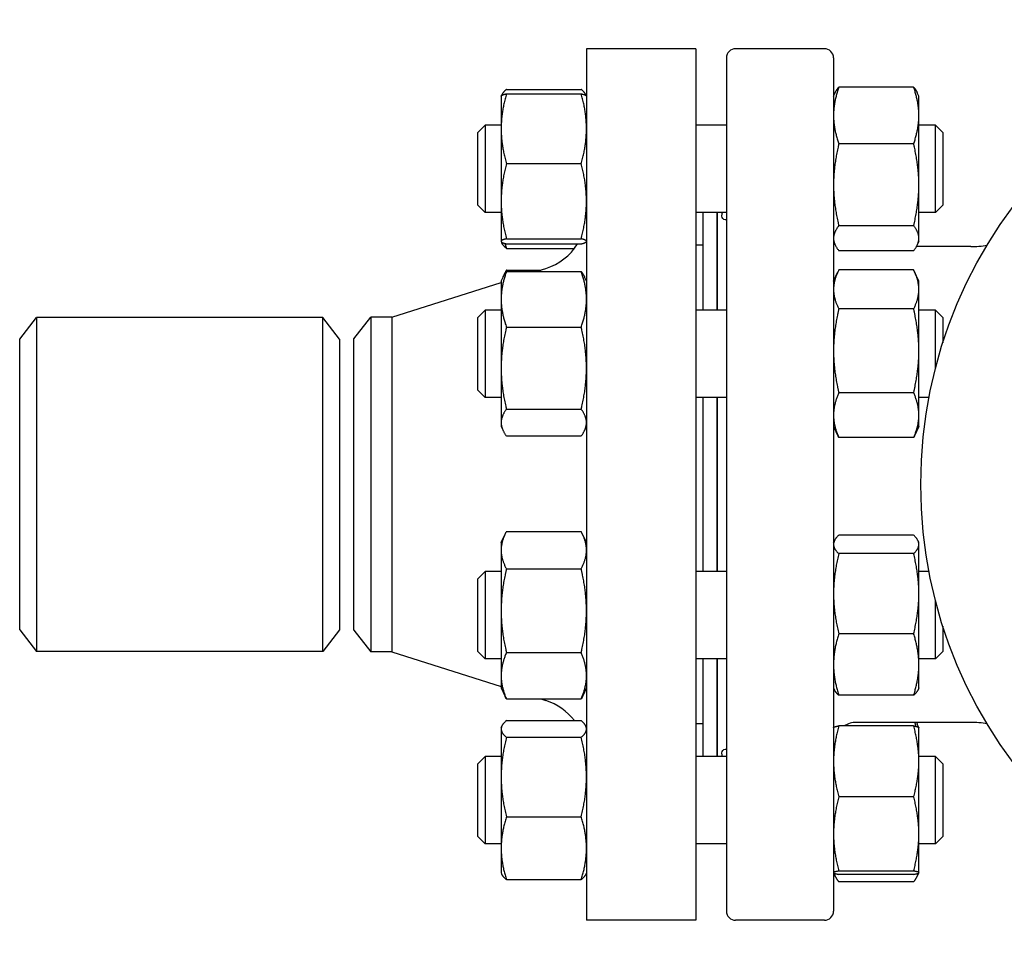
# Model space of a CAD drawing. Header units: inches. Extents: x 18 to 846, y -67 to 561.
# Tile 480 of 656: x 446.68 to 455.15, y 301.53 to 309.53. Entities that reach past the tile are written whole.
import ezdxf

# ---------------------------------------------------------------- set-up
doc = ezdxf.new("R2010")
doc.units = ezdxf.units.IN
doc.header["$LTSCALE"] = 24
doc.header["$MEASUREMENT"] = 0
doc.layers.add('Visible (ANSI)', color=7, linetype='Continuous', lineweight=30)

msp = doc.modelspace()

# ---------------------------------------------------------------- linework, layer by layer
at = {"layer": 'Visible (ANSI)'}
for p, q in [((451.55843, 309.28286), (451.55843, 301.78286)), ((452.49843, 309.28286), (451.55843, 309.28286)), ((452.49843, 309.28286), (452.49843, 301.78286)), ((453.60469, 309.28286), (452.84091, 309.28286)), ((452.76217, 309.20412), (452.76217, 301.8616)), ((453.68343, 309.20412), (453.68343, 301.8616)), ((454.37234, 308.95304), (453.72852, 308.95304)), ((450.82443, 308.87407), (450.82499, 308.87528)), ((450.82443, 308.87407), (450.82443, 308.59453)), ((450.82499, 308.87528), (450.83034, 308.88675)), ((450.86952, 308.93325), (451.51334, 308.93325)), ((450.86952, 308.89524), (451.51334, 308.89524)), ((451.55787, 308.87528), (451.55252, 308.88675)), ((451.55843, 308.87407), (451.55787, 308.87528)), ((453.68343, 308.87407), (453.6972, 308.90361)), ((454.41743, 308.87407), (454.40366, 308.90361)), ((454.41743, 308.70823), (454.41743, 308.87407)), ((454.41743, 308.11143), (454.41743, 308.70823)), ((450.62343, 308.56157), (450.68593, 308.62407)), ((450.68593, 308.62407), (450.68593, 307.87407)), ((450.82443, 308.62407), (450.68593, 308.62407)), ((452.76217, 308.62407), (452.49843, 308.62407)), ((454.56093, 308.62407), (454.41743, 308.62407)), ((454.56093, 307.87407), (454.56093, 308.62407)), ((454.62343, 308.56157), (454.56093, 308.62407)), ((450.62343, 307.93657), (450.62343, 308.56157)), ((450.82443, 308.59453), (450.82443, 307.97073)), ((454.62343, 308.56157), (454.62343, 307.93657)), ((454.37234, 308.46342), (453.72852, 308.46342)), ((450.86952, 308.29382), (451.51334, 308.29382)), ((454.41743, 307.65227), (454.41743, 308.11143)), ((450.62343, 307.93657), (450.68593, 307.87407)), ((450.82443, 307.97073), (450.82443, 307.62527)), ((454.62343, 307.93657), (454.56093, 307.87407)), ((450.82443, 307.87407), (450.68593, 307.87407)), ((452.76217, 307.87407), (452.49843, 307.87407)), ((452.55843, 307.87407), (452.55843, 307.03295)), ((452.67843, 307.87407), (452.67843, 307.03295)), ((452.68343, 307.87407), (452.68343, 307.03295)), ((454.56093, 307.87407), (454.41743, 307.87407)), ((454.37234, 307.75945), (453.72852, 307.75945)), ((450.82443, 307.62527), (450.82443, 307.62407)), ((450.82443, 307.62407), (450.82499, 307.62287)), ((450.82499, 307.62287), (450.83034, 307.61139)), ((450.86952, 307.64765), (451.51334, 307.64765)), ((450.86952, 307.6029), (451.51334, 307.6029)), ((451.55843, 307.62407), (451.55787, 307.62287)), ((452.55843, 307.59286), (452.49843, 307.59286)), ((453.68343, 307.62407), (453.6972, 307.59453)), ((454.41743, 307.62407), (454.40366, 307.59453)), ((454.41743, 307.62407), (454.41743, 307.65227)), ((450.86952, 307.5649), (451.45533, 307.5649)), ((454.37234, 307.5451), (453.72852, 307.5451)), ((454.86289, 307.58011), (454.39618, 307.58011)), ((452.68343, 307.47286), (452.67843, 307.47286)), ((450.84041, 307.31722), (450.85849, 307.356)), ((450.86952, 307.37825), (451.165, 307.37825)), ((450.86952, 307.36529), (451.51334, 307.36529)), ((451.12408, 307.36529), (451.2094, 307.39232)), ((453.68343, 307.28295), (453.72122, 307.364)), ((454.37234, 307.37907), (453.72852, 307.37907)), ((454.41743, 307.28295), (454.37964, 307.364)), ((449.8851, 306.97286), (450.82443, 307.27038)), ((450.82443, 307.28295), (450.84041, 307.31722)), ((450.82443, 307.28295), (450.82443, 307.12645)), ((451.55843, 307.28295), (451.54245, 307.31722)), ((454.41743, 307.21121), (454.41743, 307.28295)), ((454.41743, 306.6828), (454.41743, 307.21121)), ((450.82443, 307.12645), (450.82443, 306.53393)), ((450.62343, 306.97045), (450.68593, 307.03295)), ((450.68593, 307.03295), (450.68593, 306.28295)), ((450.82443, 307.03295), (450.68593, 307.03295)), ((452.76217, 307.03295), (452.49843, 307.03295)), ((454.37234, 307.04336), (453.72852, 307.04336)), ((454.56093, 307.03295), (454.41743, 307.03295)), ((454.56093, 306.53473), (454.56093, 307.03295)), ((454.62343, 306.97045), (454.56093, 307.03295)), ((446.68343, 306.78286), (446.8273, 306.97036)), ((446.8273, 306.97036), (446.8273, 304.09536)), ((449.28956, 306.97036), (446.8273, 306.97036)), ((449.28956, 304.09536), (449.28956, 306.97036)), ((449.43343, 306.78286), (449.28956, 306.97036)), ((449.55843, 306.78536), (449.7023, 306.97286)), ((449.8851, 306.97286), (449.7023, 306.97286)), ((449.7023, 306.97286), (449.7023, 304.09286)), ((449.8851, 306.97286), (449.8851, 304.09286)), ((450.62343, 306.34545), (450.62343, 306.97045)), ((454.62343, 306.97045), (454.62343, 306.75102)), ((450.86952, 306.8876), (451.51334, 306.8876)), ((446.68343, 304.28286), (446.68343, 306.78286)), ((449.43343, 306.78286), (449.43343, 304.28286)), ((449.55843, 304.28036), (449.55843, 306.78536)), ((454.41743, 306.12954), (454.41743, 306.6828)), ((450.82443, 306.53393), (450.82443, 306.06544)), ((450.62343, 306.34545), (450.68593, 306.28295)), ((454.37234, 306.32224), (453.72852, 306.32224)), ((450.82443, 306.28295), (450.68593, 306.28295)), ((452.76217, 306.28295), (452.49843, 306.28295)), ((452.55843, 306.28295), (452.55843, 304.78278)), ((452.67843, 306.28295), (452.67843, 304.78278)), ((452.68343, 306.28295), (452.68343, 304.78278)), ((454.50439, 306.28295), (454.41743, 306.28295)), ((450.86952, 306.18027), (451.51334, 306.18027)), ((450.82443, 306.06544), (450.82443, 306.03295)), ((454.41743, 306.03295), (454.41743, 306.12954)), ((450.82443, 306.03295), (450.84041, 305.99869)), ((451.55843, 306.03295), (451.54245, 305.99869)), ((453.68343, 306.03295), (453.72122, 305.95191)), ((454.41743, 306.03295), (454.37964, 305.95191)), ((450.86952, 305.95062), (451.51334, 305.95062)), ((454.37234, 305.93684), (453.72852, 305.93684)), ((450.82443, 305.03278), (450.85849, 305.10582)), ((450.86952, 305.12807), (451.51334, 305.12807)), ((451.55843, 305.03278), (451.52437, 305.10582)), ((453.68343, 305.03278), (453.69076, 305.0485)), ((454.37234, 305.0969), (453.72852, 305.0969)), ((454.41743, 305.03278), (454.41009, 305.0485)), ((450.82443, 305.03278), (450.82443, 304.96738)), ((450.82443, 304.96738), (450.82443, 304.44653)), ((454.41743, 305.01743), (454.41743, 305.03278)), ((454.41743, 304.59341), (454.41743, 305.01743)), ((454.37234, 304.93797), (453.72852, 304.93797)), ((450.86952, 304.80668), (451.51334, 304.80668)), ((450.62343, 304.72028), (450.68593, 304.78278)), ((450.62343, 304.09528), (450.62343, 304.72028)), ((450.68593, 304.78278), (450.68593, 304.03278)), ((450.82443, 304.78278), (450.68593, 304.78278)), ((452.76217, 304.78278), (452.49843, 304.78278)), ((454.50439, 304.78278), (454.41743, 304.78278)), ((454.41743, 303.98375), (454.41743, 304.59341)), ((454.56093, 304.03278), (454.56093, 304.53099)), ((450.82443, 304.44653), (450.82443, 303.88693)), ((446.68343, 304.28286), (446.8273, 304.09536)), ((449.43343, 304.28286), (449.28956, 304.09536)), ((454.62343, 304.31471), (454.62343, 304.09528)), ((449.55843, 304.28036), (449.7023, 304.09286)), ((454.37234, 304.24885), (453.72852, 304.24885)), ((449.28956, 304.09536), (446.8273, 304.09536)), ((449.8851, 304.09286), (449.7023, 304.09286)), ((449.8851, 304.09286), (450.82443, 303.79535)), ((450.62343, 304.09528), (450.68593, 304.03278)), ((450.82443, 304.03278), (450.68593, 304.03278)), ((450.86952, 304.08638), (451.51334, 304.08638)), ((452.76217, 304.03278), (452.49843, 304.03278)), ((452.55843, 304.03278), (452.55843, 303.19166)), ((452.67843, 304.03278), (452.67843, 303.19166)), ((452.68343, 304.03278), (452.68343, 303.19166)), ((454.56093, 304.03278), (454.41743, 304.03278)), ((454.62343, 304.09528), (454.56093, 304.03278)), ((454.41743, 303.78278), (454.41743, 303.98375)), ((450.82443, 303.88693), (450.82443, 303.78278)), ((450.82443, 303.78278), (450.85849, 303.70973)), ((451.55843, 303.78278), (451.52437, 303.70973)), ((453.68343, 303.78278), (453.69076, 303.76705)), ((454.41743, 303.78278), (454.41009, 303.76705)), ((454.37234, 303.71865), (453.72852, 303.71865)), ((450.86952, 303.68748), (451.51334, 303.68748)), ((451.165, 303.68748), (451.2094, 303.67341)), ((452.68343, 303.59286), (452.67843, 303.59286)), ((450.82443, 303.44166), (450.83034, 303.45434)), ((450.82443, 303.44166), (450.82443, 303.42923)), ((450.86952, 303.50083), (451.51334, 303.50083)), ((451.55843, 303.44166), (451.55252, 303.45434)), ((452.55843, 303.47286), (452.49843, 303.47286)), ((453.68343, 303.44166), (453.68366, 303.44215)), ((454.37234, 303.45551), (453.72852, 303.45551)), ((454.86289, 303.48562), (453.88028, 303.48562)), ((454.4172, 303.44215), (454.40366, 303.4712)), ((454.41743, 303.44166), (454.4172, 303.44215)), ((454.41743, 303.15043), (454.41743, 303.44166)), ((450.82443, 303.42923), (450.82443, 303.01554)), ((450.86952, 303.35763), (451.51334, 303.35763)), ((450.62343, 303.12916), (450.68593, 303.19166)), ((450.68593, 303.19166), (450.68593, 302.44166)), ((450.82443, 303.19166), (450.68593, 303.19166)), ((452.76217, 303.19166), (452.49843, 303.19166)), ((454.56093, 303.19166), (454.41743, 303.19166)), ((454.56093, 302.44166), (454.56093, 303.19166)), ((454.62343, 303.12916), (454.56093, 303.19166)), ((450.62343, 302.50416), (450.62343, 303.12916)), ((454.41743, 302.52592), (454.41743, 303.15043)), ((454.62343, 303.12916), (454.62343, 302.50416)), ((450.82443, 303.01554), (450.82443, 302.40297)), ((454.37234, 302.84535), (453.72852, 302.84535)), ((450.86952, 302.67345), (451.51334, 302.67345)), ((450.62343, 302.50416), (450.68593, 302.44166)), ((454.41743, 302.19215), (454.41743, 302.52592)), ((454.62343, 302.50416), (454.56093, 302.44166)), ((450.82443, 302.44166), (450.68593, 302.44166)), ((452.76217, 302.44166), (452.49843, 302.44166)), ((454.56093, 302.44166), (454.41743, 302.44166)), ((450.82443, 302.40297), (450.82443, 302.19166)), ((450.82443, 302.19166), (450.83034, 302.17898)), ((451.55843, 302.19166), (451.55252, 302.17898)), ((453.68343, 302.19166), (453.68366, 302.19116)), ((453.68366, 302.19116), (453.6972, 302.16212)), ((454.37234, 302.2065), (453.72852, 302.2065)), ((454.37234, 302.17781), (453.72852, 302.17781)), ((454.4172, 302.19116), (454.40366, 302.16212)), ((454.41743, 302.19166), (454.4172, 302.19116)), ((454.41743, 302.19166), (454.41743, 302.19215)), ((450.86952, 302.13248), (451.51334, 302.13248)), ((454.37234, 302.11269), (453.72852, 302.11269)), ((452.49843, 301.78286), (451.55843, 301.78286)), ((453.60469, 301.78286), (452.84091, 301.78286))]:
    msp.add_line(p, q, dxfattribs=at)
msp.add_circle((458.43343, 305.53286), 4, dxfattribs=at)
for centre, radius, start, end in [((452.84091, 309.20412), 0.07874, 90, 180), ((453.60469, 309.20412), 0.07874, 0, 90), ((451.05843, 307.86898), 0.5, 287.574716, 327.84865), ((454.86289, 308.36751), 0.7874, 270, 280.37914), ((451.05843, 303.19675), 0.5, 37.457, 72.425284), ((453.88028, 303.28877), 0.19685, 90, 122.109609), ((454.86289, 302.69822), 0.7874, 79.62086, 90), ((452.84091, 301.8616), 0.07874, 180, 270), ((453.60469, 301.8616), 0.07874, 270, 0)]:
    msp.add_arc(centre, radius, start, end, dxfattribs=at)
for points, weights in [([(453.72852, 308.95304), (453.68343, 308.82185), (453.68343, 308.70823)], [1, 1.0379548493, 1]), ([(453.6972, 308.90361), (453.70817, 308.92712), (453.72852, 308.95304)], [1.01872332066, 1.01678146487, 1]), ([(454.41743, 308.70823), (454.41743, 308.82185), (454.37234, 308.95304)], [1, 1.0379548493, 1]), ([(454.37234, 308.95304), (454.39269, 308.92712), (454.40366, 308.90361)], [1, 1.01678146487, 1.01872332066]), ([(450.86952, 308.89524), (450.82443, 308.73409), (450.82443, 308.59453)], [1, 1.0379548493, 1]), ([(450.82499, 308.87528), (450.82932, 308.88455), (450.86952, 308.89524)], [1.00755250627, 1.03370208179, 1]), ([(450.86952, 308.93325), (450.83485, 308.90374), (450.82694, 308.87797)], [1, 1.02892942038, 1.01375847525]), ([(451.55591, 308.87797), (451.54801, 308.90374), (451.51334, 308.93325)], [1.01375847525, 1.02892942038, 1]), ([(451.55843, 308.59453), (451.55843, 308.73409), (451.51334, 308.89524)], [1, 1.0379548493, 1]), ([(451.51334, 308.89524), (451.55354, 308.88455), (451.55787, 308.87528)], [1, 1.03370208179, 1.00755250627]), ([(453.68343, 308.70823), (453.68343, 308.59461), (453.72852, 308.46342)], [1, 1.0379548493, 1]), ([(454.37234, 308.46342), (454.41743, 308.59461), (454.41743, 308.70823)], [1, 1.0379548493, 1]), ([(450.82443, 308.59453), (450.82443, 308.45497), (450.86952, 308.29382)], [1, 1.0379548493, 1]), ([(451.51334, 308.29382), (451.55843, 308.45497), (451.55843, 308.59453)], [1, 1.0379548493, 1]), ([(453.72852, 308.46342), (453.68343, 308.27479), (453.68343, 308.11143)], [1, 1.0379548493, 1]), ([(454.41743, 308.11143), (454.41743, 308.27479), (454.37234, 308.46342)], [1, 1.0379548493, 1]), ([(450.86952, 308.29382), (450.82443, 308.12068), (450.82443, 307.97073)], [1, 1.0379548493, 1]), ([(451.55843, 307.97073), (451.55843, 308.12068), (451.51334, 308.29382)], [1, 1.0379548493, 1]), ([(453.68343, 308.11143), (453.68343, 307.94808), (453.72852, 307.75945)], [1, 1.0379548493, 1]), ([(454.37234, 307.75945), (454.41743, 307.94808), (454.41743, 308.11143)], [1, 1.0379548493, 1]), ([(450.82443, 307.97073), (450.82443, 307.82079), (450.86952, 307.64765)], [1, 1.0379548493, 1]), ([(451.51334, 307.64765), (451.55843, 307.82079), (451.55843, 307.97073)], [1, 1.0379548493, 1]), ([(453.72852, 307.75945), (453.68343, 307.70201), (453.68343, 307.65227)], [1, 1.0379548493, 1]), ([(454.41743, 307.65227), (454.41743, 307.70201), (454.37234, 307.75945)], [1, 1.0379548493, 1]), ([(450.86952, 307.64765), (450.82443, 307.63566), (450.82443, 307.62527)], [1, 1.0379548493, 1]), ([(450.82443, 307.62527), (450.82443, 307.61489), (450.86952, 307.6029)], [1, 1.0379548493, 1]), ([(450.86952, 307.5649), (450.84051, 307.58958), (450.83034, 307.61139)], [1, 1.02408927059, 1.01760047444]), ([(450.8574, 307.60633), (450.86295, 307.58599), (450.86952, 307.5649)], [1.00919201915, 1.00535018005, 1]), ([(451.55843, 307.62527), (451.55843, 307.63566), (451.51334, 307.64765)], [1, 1.0379548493, 1]), ([(451.51334, 307.6029), (451.55843, 307.61489), (451.55843, 307.62527)], [1, 1.0379548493, 1]), ([(453.68343, 307.65227), (453.68343, 307.60253), (453.72852, 307.5451)], [1, 1.0379548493, 1]), ([(454.37234, 307.5451), (454.41743, 307.60253), (454.41743, 307.65227)], [1, 1.0379548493, 1]), ([(450.86952, 307.36529), (450.82443, 307.23729), (450.82443, 307.12645)], [1, 1.0379548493, 1]), ([(450.84041, 307.31722), (450.85111, 307.34017), (450.86952, 307.36529)], [1.01820717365, 1.01515415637, 1]), ([(450.86952, 307.37825), (450.85724, 307.35482), (450.84844, 307.33285)], [1, 1.01005189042, 1.01477953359]), ([(451.55843, 307.12645), (451.55843, 307.23729), (451.51334, 307.36529)], [1, 1.0379548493, 1]), ([(451.51334, 307.36529), (451.53175, 307.34017), (451.54245, 307.31722)], [1, 1.01515415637, 1.01820717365]), ([(453.72852, 307.37907), (453.68343, 307.28912), (453.68343, 307.21121)], [1, 1.0379548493, 1]), ([(454.41743, 307.21121), (454.41743, 307.28912), (454.37234, 307.37907)], [1, 1.0379548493, 1]), ([(453.68343, 307.21121), (453.68343, 307.13331), (453.72852, 307.04336)], [1, 1.0379548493, 1]), ([(454.37234, 307.04336), (454.41743, 307.13331), (454.41743, 307.21121)], [1, 1.0379548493, 1]), ([(450.82443, 307.12645), (450.82443, 307.0156), (450.86952, 306.8876)], [1, 1.0379548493, 1]), ([(451.51334, 306.8876), (451.55843, 307.0156), (451.55843, 307.12645)], [1, 1.0379548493, 1]), ([(453.72852, 307.04336), (453.68343, 306.85013), (453.68343, 306.6828)], [1, 1.0379548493, 1]), ([(454.41743, 306.6828), (454.41743, 306.85013), (454.37234, 307.04336)], [1, 1.0379548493, 1]), ([(450.86952, 306.8876), (450.82443, 306.69807), (450.82443, 306.53393)], [1, 1.0379548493, 1]), ([(451.55843, 306.53393), (451.55843, 306.69807), (451.51334, 306.8876)], [1, 1.0379548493, 1]), ([(453.68343, 306.6828), (453.68343, 306.51546), (453.72852, 306.32224)], [1, 1.0379548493, 1]), ([(454.37234, 306.32224), (454.41743, 306.51546), (454.41743, 306.6828)], [1, 1.0379548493, 1]), ([(450.82443, 306.53393), (450.82443, 306.3698), (450.86952, 306.18027)], [1, 1.0379548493, 1]), ([(451.51334, 306.18027), (451.55843, 306.3698), (451.55843, 306.53393)], [1, 1.0379548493, 1]), ([(453.72852, 306.32224), (453.68343, 306.21897), (453.68343, 306.12954)], [1, 1.0379548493, 1]), ([(454.41743, 306.12954), (454.41743, 306.21897), (454.37234, 306.32224)], [1, 1.0379548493, 1]), ([(450.86952, 306.18027), (450.82443, 306.11873), (450.82443, 306.06544)], [1, 1.0379548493, 1]), ([(451.55843, 306.06544), (451.55843, 306.11873), (451.51334, 306.18027)], [1, 1.0379548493, 1]), ([(450.82443, 306.06544), (450.82443, 306.01215), (450.86952, 305.95062)], [1, 1.0379548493, 1]), ([(451.51334, 305.95062), (451.55843, 306.01215), (451.55843, 306.06544)], [1, 1.0379548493, 1]), ([(453.68343, 306.12954), (453.68343, 306.04011), (453.72852, 305.93684)], [1, 1.0379548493, 1]), ([(454.37234, 305.93684), (454.41743, 306.04011), (454.41743, 306.12954)], [1, 1.0379548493, 1]), ([(453.72852, 305.93684), (453.7247, 305.94446), (453.72122, 305.95191)], [1, 1.00310735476, 1.00570591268]), ([(454.37964, 305.95191), (454.37616, 305.94446), (454.37234, 305.93684)], [1.00570591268, 1.00310735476, 1]), ([(450.86952, 305.12807), (450.82443, 305.04196), (450.82443, 304.96738)], [1, 1.0379548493, 1]), ([(451.55843, 304.96738), (451.55843, 305.04196), (451.51334, 305.12807)], [1, 1.0379548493, 1]), ([(453.72852, 305.0969), (453.68343, 305.05431), (453.68343, 305.01743)], [1, 1.0379548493, 1]), ([(454.41743, 305.01743), (454.41743, 305.05431), (454.37234, 305.0969)], [1, 1.0379548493, 1]), ([(450.82443, 304.96738), (450.82443, 304.89279), (450.86952, 304.80668)], [1, 1.0379548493, 1]), ([(451.51334, 304.80668), (451.55843, 304.89279), (451.55843, 304.96738)], [1, 1.0379548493, 1]), ([(453.68343, 305.01743), (453.68343, 304.98055), (453.72852, 304.93797)], [1, 1.0379548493, 1]), ([(454.37234, 304.93797), (454.41743, 304.98055), (454.41743, 305.01743)], [1, 1.0379548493, 1]), ([(453.72852, 304.93797), (453.68343, 304.75332), (453.68343, 304.59341)], [1, 1.0379548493, 1]), ([(454.41743, 304.59341), (454.41743, 304.75332), (454.37234, 304.93797)], [1, 1.0379548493, 1]), ([(450.86952, 304.80668), (450.82443, 304.61367), (450.82443, 304.44653)], [1, 1.0379548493, 1]), ([(451.55843, 304.44653), (451.55843, 304.61367), (451.51334, 304.80668)], [1, 1.0379548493, 1]), ([(453.68343, 304.59341), (453.68343, 304.4335), (453.72852, 304.24885)], [1, 1.0379548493, 1]), ([(454.37234, 304.24885), (454.41743, 304.4335), (454.41743, 304.59341)], [1, 1.0379548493, 1]), ([(450.82443, 304.44653), (450.82443, 304.27938), (450.86952, 304.08638)], [1, 1.0379548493, 1]), ([(451.51334, 304.08638), (451.55843, 304.27938), (451.55843, 304.44653)], [1, 1.0379548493, 1]), ([(453.72852, 304.24885), (453.68343, 304.10678), (453.68343, 303.98375)], [1, 1.0379548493, 1]), ([(454.41743, 303.98375), (454.41743, 304.10678), (454.37234, 304.24885)], [1, 1.0379548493, 1]), ([(450.86952, 304.08638), (450.82443, 303.97949), (450.82443, 303.88693)], [1, 1.0379548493, 1]), ([(451.55843, 303.88693), (451.55843, 303.97949), (451.51334, 304.08638)], [1, 1.0379548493, 1]), ([(453.68343, 303.98375), (453.68343, 303.86072), (453.72852, 303.71865)], [1, 1.0379548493, 1]), ([(454.37234, 303.71865), (454.41743, 303.86072), (454.41743, 303.98375)], [1, 1.0379548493, 1]), ([(450.82443, 303.88693), (450.82443, 303.79436), (450.86952, 303.68748)], [1, 1.0379548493, 1]), ([(451.51334, 303.68748), (451.55843, 303.79436), (451.55843, 303.88693)], [1, 1.0379548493, 1]), ([(450.86952, 303.68748), (450.86359, 303.69879), (450.85849, 303.70973)], [1, 1.00482700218, 1.0084262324]), ([(451.52437, 303.70973), (451.51927, 303.69879), (451.51334, 303.68748)], [1.0084262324, 1.00482700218, 1]), ([(453.72852, 303.71865), (453.70138, 303.74429), (453.69076, 303.76705)], [1, 1.02250658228, 1.01832112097]), ([(454.41009, 303.76705), (454.39948, 303.74429), (454.37234, 303.71865)], [1.01832112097, 1.02250658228, 1]), ([(450.86952, 303.50083), (450.82443, 303.46246), (450.82443, 303.42923)], [1, 1.0379548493, 1]), ([(451.55843, 303.42923), (451.55843, 303.46246), (451.51334, 303.50083)], [1, 1.0379548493, 1]), ([(453.72852, 303.45551), (453.68343, 303.29202), (453.68343, 303.15043)], [1, 1.0379548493, 1]), ([(453.68366, 303.44215), (453.68655, 303.44835), (453.72852, 303.45551)], [1.00505167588, 1.03523395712, 1]), ([(454.41743, 303.15043), (454.41743, 303.29202), (454.37234, 303.45551)], [1, 1.0379548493, 1]), ([(454.37234, 303.45551), (454.41431, 303.44835), (454.4172, 303.44215)], [1, 1.03523395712, 1.00505167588]), ([(454.39342, 303.45146), (454.38899, 303.46828), (454.38371, 303.48562)], [1.01477953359, 1.01239763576, 1.0086642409]), ([(454.39618, 303.48562), (454.40033, 303.47832), (454.40366, 303.4712)], [1.01617818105, 1.01813403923, 1.01872332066]), ([(450.82443, 303.42923), (450.82443, 303.396), (450.86952, 303.35763)], [1, 1.0379548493, 1]), ([(450.86952, 303.35763), (450.82443, 303.1743), (450.82443, 303.01554)], [1, 1.0379548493, 1]), ([(451.51334, 303.35763), (451.55843, 303.396), (451.55843, 303.42923)], [1, 1.0379548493, 1]), ([(451.55843, 303.01554), (451.55843, 303.1743), (451.51334, 303.35763)], [1, 1.0379548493, 1]), ([(453.68343, 303.15043), (453.68343, 303.00884), (453.72852, 302.84535)], [1, 1.0379548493, 1]), ([(454.37234, 302.84535), (454.41743, 303.00884), (454.41743, 303.15043)], [1, 1.0379548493, 1]), ([(450.82443, 303.01554), (450.82443, 302.85678), (450.86952, 302.67345)], [1, 1.0379548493, 1]), ([(451.51334, 302.67345), (451.55843, 302.85678), (451.55843, 303.01554)], [1, 1.0379548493, 1]), ([(453.72852, 302.84535), (453.68343, 302.67417), (453.68343, 302.52592)], [1, 1.0379548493, 1]), ([(454.41743, 302.52592), (454.41743, 302.67417), (454.37234, 302.84535)], [1, 1.0379548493, 1]), ([(450.86952, 302.67345), (450.82443, 302.5285), (450.82443, 302.40297)], [1, 1.0379548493, 1]), ([(451.55843, 302.40297), (451.55843, 302.5285), (451.51334, 302.67345)], [1, 1.0379548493, 1]), ([(453.68343, 302.52592), (453.68343, 302.37768), (453.72852, 302.2065)], [1, 1.0379548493, 1]), ([(454.37234, 302.2065), (454.41743, 302.37768), (454.41743, 302.52592)], [1, 1.0379548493, 1]), ([(450.82443, 302.40297), (450.82443, 302.27744), (450.86952, 302.13248)], [1, 1.0379548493, 1]), ([(451.51334, 302.13248), (451.55843, 302.27744), (451.55843, 302.40297)], [1, 1.0379548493, 1]), ([(450.86952, 302.13248), (450.84051, 302.15717), (450.83034, 302.17898)], [1, 1.02408927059, 1.01760047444]), ([(451.55252, 302.17898), (451.54235, 302.15717), (451.51334, 302.13248)], [1.01760047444, 1.02408927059, 1]), ([(453.72852, 302.2065), (453.68343, 302.19881), (453.68343, 302.19215)], [1, 1.0379548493, 1]), ([(453.68343, 302.19215), (453.68343, 302.1855), (453.72852, 302.17781)], [1, 1.0379548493, 1]), ([(453.68773, 302.18787), (453.6971, 302.1527), (453.72852, 302.11269)], [1.01627140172, 1.02614354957, 1]), ([(454.41743, 302.19215), (454.41743, 302.19881), (454.37234, 302.2065)], [1, 1.0379548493, 1]), ([(454.37234, 302.17781), (454.41743, 302.1855), (454.41743, 302.19215)], [1, 1.0379548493, 1]), ([(454.37234, 302.11269), (454.40376, 302.1527), (454.41313, 302.18787)], [1, 1.02614354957, 1.01627140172])]:
    msp.add_rational_spline(points, weights, degree=2, dxfattribs=at)
for points, knots in [([(452.76217, 307.8096), (452.75823, 307.80956), (452.75452, 307.80978), (452.73291, 307.81297), (452.7228, 307.8241), (452.7228, 307.85131), (452.72507, 307.86198), (452.72939, 307.87414)], [1.50332546, 1.50332546, 1.50332546, 1.50332546, 1.57282079, 1.57282079, 1.94039734, 1.94039734, 2.11460476, 2.11460476, 2.11460476, 2.11460476]), ([(452.72939, 303.19159), (452.72507, 303.20375), (452.7228, 303.21442), (452.7228, 303.24163), (452.73291, 303.25276), (452.75452, 303.25595), (452.75823, 303.25617), (452.76217, 303.25613)], [1.76618992, 1.76618992, 1.76618992, 1.76618992, 1.94039734, 1.94039734, 2.30797388, 2.30797388, 2.37746922, 2.37746922, 2.37746922, 2.37746922])]:
    msp.add_open_spline(points, degree=3, knots=knots, dxfattribs=at)

doc.saveas('drawing.dxf')
